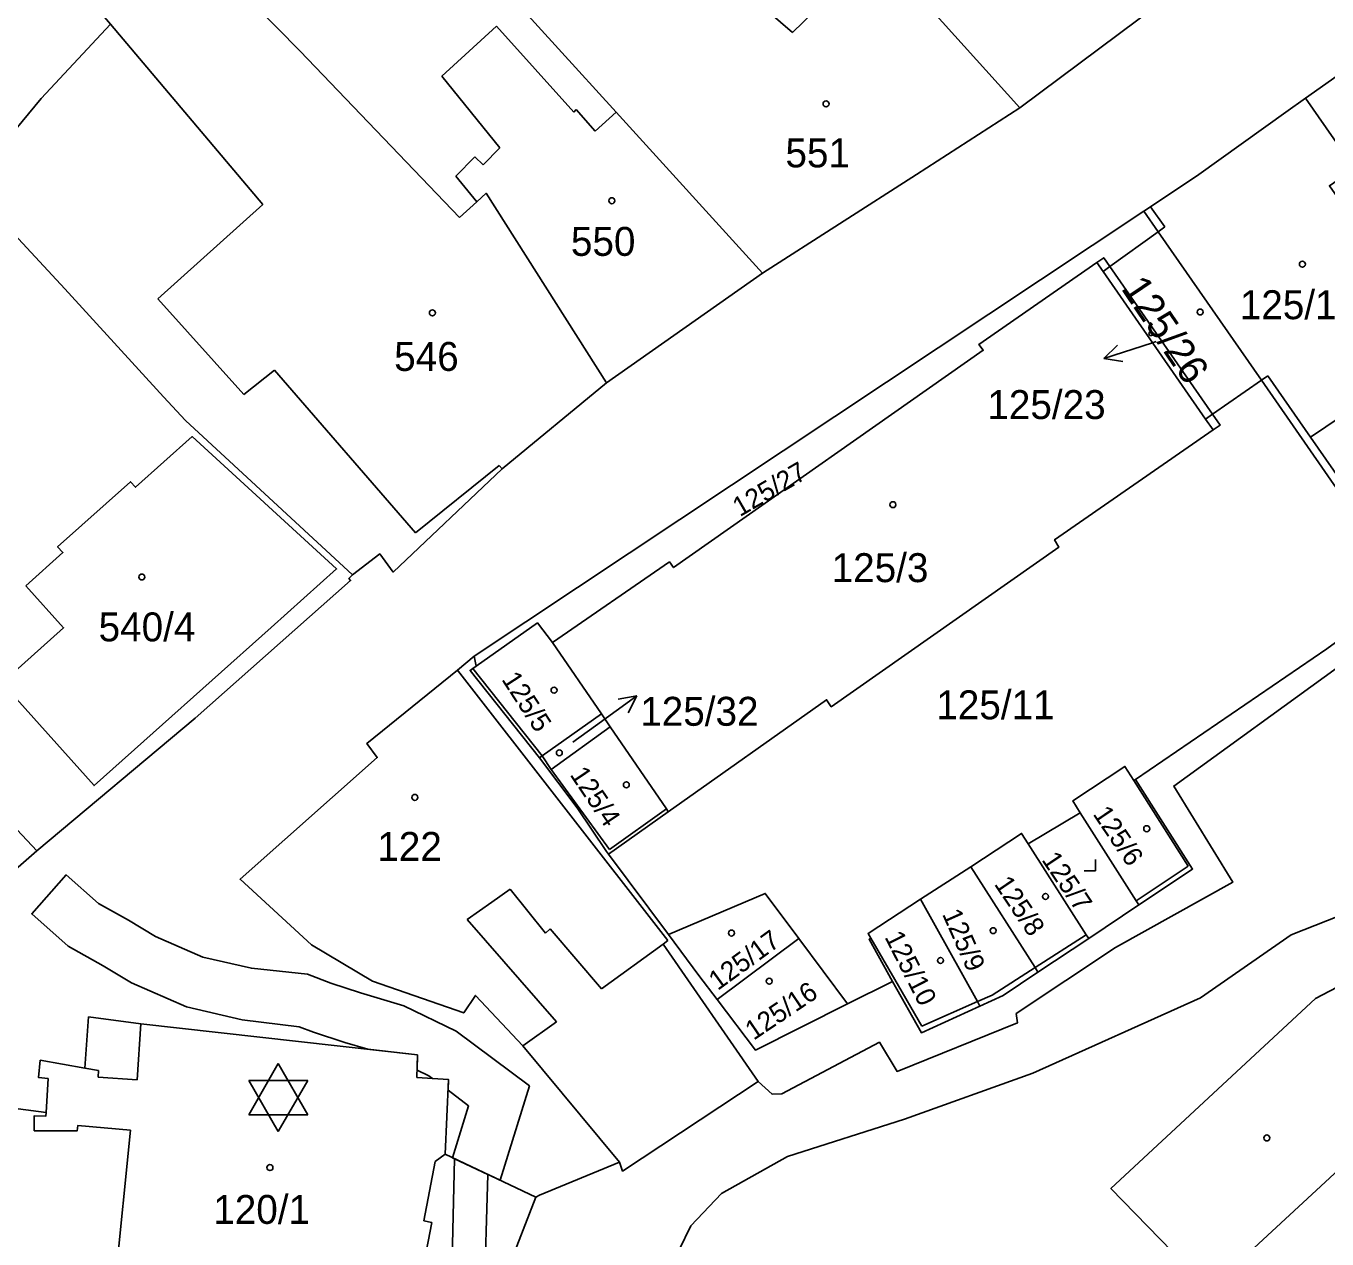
# Model space of a CAD drawing. Extents: x -600849 to -599899, y -1204328 to -1203436.
# Drawn here: x -600757 to -600680.6, y -1203808.4 to -1203737.2 of the extents above; entities that cross this region are included whole.
import ezdxf

# ---------------------------------------------------------------- set-up
doc = ezdxf.new("R2010")
doc.units = 0
for name, color, linetype in [('Vrstva 1', 7, 'Continuous'), ('Vrstva 13', 7, 'Continuous'), ('Vrstva 2', 7, 'Continuous'), ('Vrstva 3', 7, 'Continuous'), ('Vrstva 4', 7, 'Continuous'), ('Vrstva 5', 7, 'Continuous'), ('Vrstva 7', 7, 'Continuous')]:
    doc.layers.add(name, color=color, linetype=linetype)

msp = doc.modelspace()

# ---------------------------------------------------------------- linework, layer by layer
at = {"layer": 'Vrstva 1'}
for p, q in [((-600698.61, -1203741.98), (-600690.44, -1203735.89)), ((-600681.81, -1203741.41), (-600679.62, -1203739.86)), ((-600730.69, -1203774.19), (-600691.31, -1203748.04)), ((-600691.31, -1203748.04), (-600690.47, -1203749.25)), ((-600690.47, -1203749.25), (-600693.31, -1203751.3)), ((-600690.47, -1203749.25), (-600684.41, -1203757.98)), ((-600687.29, -1203759.98), (-600693.31, -1203751.3)), ((-600722.9, -1203758.13), (-600713.74, -1203751.68)), ((-600754.74, -1203752.6), (-600748.94, -1203758.95)), ((-600684.41, -1203757.98), (-600687.29, -1203759.98)), ((-600677.62, -1203767.77), (-600684.41, -1203757.98)), ((-600726.07, -1203773.39), (-600723.2, -1203777.58)), ((-600730.69, -1203774.19), (-600731.66, -1203775.02)), ((-600730.56, -1203774.77), (-600730.69, -1203774.19)), ((-600719.29, -1203790.9), (-600731.66, -1203775.02)), ((-600730.76, -1203774.91), (-600730.56, -1203774.77)), ((-600726.68, -1203780.05), (-600723.2, -1203777.58)), ((-600723.2, -1203777.58), (-600722.68, -1203778.35)), ((-600726.68, -1203780.05), (-600726.84, -1203780.16)), ((-600722.78, -1203785.83), (-600719.27, -1203783.34)), ((-600695.06, -1203783.39), (-600698.11, -1203785.22)), ((-600759.02, -1203787.91), (-600756.38, -1203785.62)), ((-600719.26, -1203790.54), (-600722.78, -1203785.83)), ((-600701.48, -1203786.56), (-600704.44, -1203788.47)), ((-600691.61, -1203788.81), (-600694.56, -1203790.78)), ((-600711.6, -1203790.77), (-600716.4, -1203794.36)), ((-600711.6, -1203790.77), (-600708.73, -1203794.62)), ((-600694.56, -1203790.78), (-600697.54, -1203792.76)), ((-600706.1, -1203793.3), (-600708.73, -1203794.62)), ((-600727.05, -1203805.97), (-600729.55, -1203812.41))]:
    msp.add_line(p, q, dxfattribs=at)
for points in [[(-600711.97, -1203737.54), (-600723.57, -1203727.54), (-600725.02, -1203726.29), (-600725.63, -1203725.74), (-600730.56, -1203721.35)], [(-600713.74, -1203751.68), (-600722.34, -1203742.22), (-600729.12, -1203734.77), (-600729.31, -1203734.56), (-600729.1, -1203734.3), (-600735.68, -1203728.16)], [(-600698.61, -1203741.98), (-600706.97, -1203732.68), (-600711.97, -1203737.54)], [(-600760.7, -1203744.04), (-600759.85, -1203743.84), (-600758.95, -1203743.9), (-600758.36, -1203744.13), (-600756.13, -1203741.42), (-600752.06, -1203737.06), (-600754.21, -1203734.53)], [(-600731.55, -1203748.42), (-600740.91, -1203738.64), (-600743.65, -1203735.87)], [(-600681.81, -1203741.41), (-600682.97, -1203742.23), (-600688.08, -1203745.89), (-600690.92, -1203747.78), (-600691.31, -1203748.04)], [(-600668.05, -1203755.57), (-600669.74, -1203756.15), (-600668.18, -1203758.6), (-600671.16, -1203759.67), (-600673.75, -1203756.07), (-600680.41, -1203746.55), (-600678.93, -1203745.53), (-600681.81, -1203741.41)], [(-600713.74, -1203751.68), (-600704.69, -1203745.88), (-600698.61, -1203741.98)], [(-600760.7, -1203744.04), (-600765.32, -1203747.94), (-600763.78, -1203749.75), (-600760.22, -1203746.72), (-600754.74, -1203752.6)], [(-600722.9, -1203758.13), (-600729.98, -1203746.99), (-600730.53, -1203747.49), (-600731.55, -1203748.42)], [(-600694.08, -1203751.06), (-600701.01, -1203755.87), (-600700.76, -1203756.22), (-600718.96, -1203768.99), (-600719.2, -1203768.65), (-600726.07, -1203773.39)], [(-600693.31, -1203751.3), (-600693.67, -1203750.78), (-600694.08, -1203751.06)], [(-600687.25, -1203760.9), (-600687.69, -1203760.26), (-600693.71, -1203751.59), (-600694.08, -1203751.06)], [(-600737.83, -1203769.42), (-600736.23, -1203768.18), (-600735.44, -1203769.25), (-600729.04, -1203763.18), (-600722.9, -1203758.13)], [(-600748.94, -1203758.95), (-600747.66, -1203760.35), (-600737.83, -1203769.42)], [(-600687.29, -1203759.98), (-600686.84, -1203760.62), (-600687.25, -1203760.9)], [(-600757.04, -1203770.05), (-600754.86, -1203768.1), (-600755.17, -1203767.76), (-600750.88, -1203763.94), (-600750.58, -1203764.27), (-600747.25, -1203761.29), (-600738.77, -1203769.06), (-600742.62, -1203772.5), (-600753.02, -1203781.79), (-600758.43, -1203775.76)], [(-600719.27, -1203783.34), (-600709.97, -1203776.75), (-600709.69, -1203777.16), (-600696.32, -1203767.79), (-600696.56, -1203767.35), (-600687.25, -1203760.9)], [(-600677.62, -1203767.77), (-600679.8, -1203768.95), (-600677.89, -1203771.83), (-600680.57, -1203773.75), (-600691.8, -1203781.44)], [(-600737.83, -1203769.42), (-600738.04, -1203769.63), (-600737.95, -1203769.75), (-600747.08, -1203777.83), (-600756.38, -1203785.62)], [(-600756.38, -1203785.62), (-600765.1, -1203776.35), (-600771.02, -1203770.02), (-600771.6, -1203770.68)], [(-600757.04, -1203770.05), (-600754.82, -1203772.52), (-600758.43, -1203775.76)], [(-600726.07, -1203773.39), (-600726.96, -1203772.24), (-600730.56, -1203774.77)], [(-600731.66, -1203775.02), (-600736.99, -1203779.32), (-600736.38, -1203780.15), (-600744.44, -1203787.3), (-600740.25, -1203791.16), (-600736.66, -1203793.28), (-600731.29, -1203795.15), (-600730.6, -1203794.12), (-600727.83, -1203797.08), (-600722.13, -1203803.93)], [(-600726.84, -1203780.16), (-600730.92, -1203775.03), (-600730.76, -1203774.91)], [(-600672.77, -1203778.31), (-600674.28, -1203776.27), (-600677.99, -1203778.54), (-600679.93, -1203774.86), (-600689.56, -1203781.82), (-600686.08, -1203787.46), (-600692.98, -1203791.31), (-600698.82, -1203795.19), (-600698.75, -1203795.74), (-600705.82, -1203798.59), (-600706.86, -1203796.88), (-600712.59, -1203799.91), (-600713.17, -1203799.93), (-600713.99, -1203799.18)], [(-600722.68, -1203778.35), (-600726.15, -1203780.84), (-600726.68, -1203780.05)], [(-600722.68, -1203778.35), (-600719.38, -1203783.17), (-600719.27, -1203783.34)], [(-600722.78, -1203785.83), (-600722.9, -1203785.67), (-600724.62, -1203783.11), (-600726.84, -1203780.16)], [(-600691.8, -1203781.44), (-600691.9, -1203781.5), (-600692.43, -1203780.67), (-600695.5, -1203782.7), (-600695.06, -1203783.39)], [(-600691.8, -1203781.44), (-600688.45, -1203786.7), (-600691.61, -1203788.81)], [(-600695.06, -1203783.39), (-600691.76, -1203788.57), (-600691.61, -1203788.81)], [(-600737.38, -1203834.09), (-600732.67, -1203828.46), (-600723.35, -1203819.26), (-600721.81, -1203816.98), (-600719.31, -1203810.49), (-600717.95, -1203807.66), (-600716.14, -1203805.77), (-600712.27, -1203803.58), (-600705.39, -1203801.39), (-600697.84, -1203798.69), (-600687.98, -1203794.26), (-600682.65, -1203790.56), (-600667.7, -1203784.66)], [(-600698.11, -1203785.22), (-600698.5, -1203784.61), (-600701.48, -1203786.56)], [(-600698.11, -1203785.22), (-600694.7, -1203790.56), (-600694.56, -1203790.78)], [(-600701.48, -1203786.56), (-600697.71, -1203792.49), (-600697.54, -1203792.76)], [(-600719.26, -1203790.54), (-600713.57, -1203788.13), (-600711.6, -1203790.77)], [(-600704.44, -1203788.47), (-600707.53, -1203790.48), (-600707.37, -1203790.76), (-600707.47, -1203790.82), (-600706.1, -1203793.3)], [(-600704.44, -1203788.47), (-600701.1, -1203794.48), (-600700.95, -1203794.75)], [(-600713.99, -1203799.18), (-600719.58, -1203791.11), (-600719.29, -1203790.9)], [(-600716.4, -1203794.36), (-600717.47, -1203792.95), (-600719.26, -1203790.54)], [(-600697.54, -1203792.76), (-600699.58, -1203794.12), (-600700.95, -1203794.75)], [(-600673.9, -1203792.73), (-600675.35, -1203794.62), (-600677.86, -1203792.55), (-600681.23, -1203794.3), (-600693.25, -1203805.47), (-600687.48, -1203811.4), (-600700.22, -1203821.97)], [(-600700.95, -1203794.75), (-600704.39, -1203796.32), (-600706.1, -1203793.3)], [(-600708.73, -1203794.62), (-600714.15, -1203797.34), (-600716.4, -1203794.36)], [(-600753.35, -1203795.39), (-600753.57, -1203798.39), (-600756.19, -1203797.93), (-600756.29, -1203798.95), (-600755.73, -1203799.01), (-600755.85, -1203801.01)], [(-600727.05, -1203805.97), (-600732.38, -1203803.46), (-600732.19, -1203799.07), (-600734.05, -1203798.94), (-600734.02, -1203797.62), (-600750.28, -1203795.8), (-600753.35, -1203795.39)], [(-600713.99, -1203799.18), (-600721.96, -1203804.45), (-600722.13, -1203803.93)], [(-600775.84, -1203820.43), (-600774.28, -1203818.6), (-600775.35, -1203817.62), (-600759.61, -1203800.52), (-600755.85, -1203801.01)], [(-600755.85, -1203801.01), (-600755.86, -1203801.21), (-600756.54, -1203801.19), (-600756.54, -1203802.08), (-600754.02, -1203802.09), (-600753.97, -1203801.76), (-600750.89, -1203802.05), (-600751.77, -1203810.82), (-600752.53, -1203814.09), (-600748.64, -1203816.56), (-600744.48, -1203820.82), (-600752.36, -1203829.34)], [(-600722.13, -1203803.93), (-600726.84, -1203805.87), (-600727.05, -1203805.97)]]:
    msp.add_lwpolyline(points, dxfattribs=at)
at = {"layer": 'Vrstva 13'}
for points in [[(-600736.94, -1203797.29), (-600734.02, -1203797.62), (-600734.04, -1203798.51), (-600733.34, -1203798.85), (-600733.14, -1203799), (-600732.19, -1203799.07), (-600732.22, -1203799.7), (-600731.01, -1203800.62), (-600731.95, -1203803.66), (-600729.16, -1203804.98), (-600727.43, -1203799.44), (-600731.74, -1203796.23), (-600734.82, -1203794.73), (-600737.36, -1203793.98), (-600739.11, -1203793.41), (-600740.48, -1203792.87), (-600743.78, -1203792.53), (-600746.63, -1203791.88), (-600749.41, -1203790.67), (-600751.01, -1203789.71), (-600752.76, -1203788.73), (-600754.67, -1203787.04), (-600756.69, -1203789.34), (-600754.54, -1203791.23), (-600752.49, -1203792.39), (-600750.83, -1203793.39), (-600747.59, -1203794.8), (-600744.32, -1203795.55), (-600740.96, -1203795.97), (-600740.13, -1203796.29), (-600738.28, -1203796.9)], [(-600729.88, -1203804.64), (-600731.83, -1203803.72), (-600732.02, -1203811.26), (-600735.19, -1203815.56), (-600733.58, -1203816.72), (-600731.91, -1203814.47), (-600730.1, -1203812.01)]]:
    msp.add_lwpolyline(points, close=True, dxfattribs=at)
at = {"layer": 'Vrstva 3'}
for p, q in [((-600694.15, -1203786.8), (-600694.15, -1203786.13)), ((-600694.821, -1203786.8), (-600694.15, -1203786.8))]:
    msp.add_line(p, q, dxfattribs=at)
at = {"layer": 'Vrstva 4'}
for p, q in [((-600743.1, -1203747.65), (-600752.06, -1203737.06)), ((-600732.58, -1203740.12), (-600729.36, -1203737.18)), ((-600729.36, -1203737.18), (-600724.83, -1203742.22)), ((-600732.58, -1203740.12), (-600729.17, -1203744.32)), ((-600724.83, -1203742.22), (-600724.68, -1203742.07)), ((-600724.68, -1203742.07), (-600723.57, -1203743.35)), ((-600722.34, -1203742.22), (-600723.57, -1203743.35)), ((-600729.17, -1203744.32), (-600730.15, -1203745.32)), ((-600731.75, -1203745.99), (-600730.64, -1203744.86)), ((-600730.15, -1203745.32), (-600730.64, -1203744.86)), ((-600730.53, -1203747.49), (-600731.75, -1203745.99)), ((-600749.28, -1203753.19), (-600743.1, -1203747.65)), ((-600690.09, -1203748.97), (-600690.92, -1203747.78)), ((-600690.47, -1203749.25), (-600690.09, -1203748.97)), ((-600693.71, -1203751.59), (-600693.31, -1203751.3)), ((-600744.23, -1203758.82), (-600749.28, -1203753.19)), ((-600681.52, -1203761.33), (-600673.75, -1203756.07)), ((-600742.41, -1203757.38), (-600744.23, -1203758.82)), ((-600734.14, -1203766.94), (-600742.41, -1203757.38)), ((-600684.03, -1203757.71), (-600684.41, -1203757.98)), ((-600684.03, -1203757.71), (-600681.52, -1203761.33)), ((-600687.29, -1203759.98), (-600687.69, -1203760.26)), ((-600681.52, -1203761.33), (-600678.27, -1203766.01)), ((-600729.21, -1203762.99), (-600734.14, -1203766.94)), ((-600729.04, -1203763.18), (-600729.21, -1203762.99)), ((-600730.76, -1203774.91), (-600726.68, -1203780.05)), ((-600722.73, -1203785.55), (-600726.15, -1203780.84)), ((-600691.9, -1203781.5), (-600688.71, -1203786.52)), ((-600719.38, -1203783.17), (-600722.73, -1203785.55)), ((-600688.71, -1203786.52), (-600691.76, -1203788.57)), ((-600729.65, -1203788.64), (-600728.57, -1203787.88)), ((-600728.57, -1203787.88), (-600726.49, -1203790.46)), ((-600731.1, -1203789.67), (-600729.65, -1203788.64)), ((-600725.84, -1203795.67), (-600731.1, -1203789.67)), ((-600726.49, -1203790.46), (-600726.22, -1203790.22)), ((-600726.22, -1203790.22), (-600723.19, -1203793.74)), ((-600719.58, -1203791.11), (-600723.19, -1203793.74)), ((-600705.95, -1203793.18), (-600707.37, -1203790.76)), ((-600694.7, -1203790.56), (-600697.71, -1203792.49)), ((-600697.71, -1203792.49), (-600700.24, -1203794.1)), ((-600704.37, -1203795.93), (-600705.95, -1203793.18)), ((-600700.24, -1203794.1), (-600701.1, -1203794.48)), ((-600701.1, -1203794.48), (-600704.37, -1203795.93)), ((-600750.28, -1203795.8), (-600750.49, -1203799.08)), ((-600725.84, -1203795.67), (-600727.83, -1203797.08)), ((-600752.76, -1203798.53), (-600753.57, -1203798.39)), ((-600752.79, -1203798.93), (-600752.76, -1203798.53)), ((-600750.49, -1203799.08), (-600752.79, -1203798.93)), ((-600687.48, -1203811.4), (-600675.23, -1203800.06)), ((-600732.38, -1203803.46), (-600732.97, -1203803.88)), ((-600732.97, -1203803.88), (-600733.65, -1203807.37)), ((-600733.65, -1203807.37), (-600733.18, -1203807.46)), ((-600733.18, -1203807.46), (-600733.61, -1203809.69))]:
    msp.add_line(p, q, dxfattribs=at)
at = {"layer": 'Vrstva 5'}
for p, q in [((-600742.201, -1203798.128), (-600743.933, -1203801.131)), ((-600742.201, -1203798.128), (-600740.468, -1203801.131)), ((-600742.201, -1203802.128), (-600743.933, -1203799.129)), ((-600743.933, -1203799.129), (-600740.468, -1203799.129)), ((-600742.201, -1203802.128), (-600740.468, -1203799.129)), ((-600743.933, -1203801.131), (-600740.468, -1203801.131))]:
    msp.add_line(p, q, dxfattribs=at)
for centre, radius in [((-600709.997, -1203741.739), 0.175), ((-600722.587, -1203747.429), 0.175), ((-600681.997, -1203751.159), 0.175), ((-600733.137, -1203754.019), 0.175), ((-600688.007, -1203753.969), 0.175), ((-600690.905, -1203755.239), 0.117), ((-600706.067, -1203765.289), 0.175), ((-600750.217, -1203769.539), 0.175), ((-600725.987, -1203776.189), 0.175), ((-600725.677, -1203779.869), 0.175), ((-600721.737, -1203781.749), 0.175), ((-600734.167, -1203782.489), 0.175), ((-600691.147, -1203784.329), 0.175), ((-600697.097, -1203788.309), 0.175), ((-600715.557, -1203790.459), 0.175), ((-600700.177, -1203790.319), 0.175), ((-600703.267, -1203792.069), 0.175), ((-600713.337, -1203793.289), 0.175), ((-600684.087, -1203802.499), 0.175), ((-600742.687, -1203804.239), 0.175)]:
    msp.add_circle(centre, radius, dxfattribs=at)
at = {"layer": 'Vrstva 7'}
for p, q in [((-600690.81, -1203755.78), (-600693.664, -1203756.707)), ((-600693.664, -1203756.707), (-600692.866, -1203755.922)), ((-600690.59, -1203755.71), (-600690.81, -1203755.78)), ((-600693.664, -1203756.707), (-600692.557, -1203756.874)), ((-600723.55, -1203778.29), (-600721.122, -1203776.526)), ((-600721.122, -1203776.526), (-600722.227, -1203776.71)), ((-600721.122, -1203776.526), (-600721.638, -1203777.52)), ((-600724.88, -1203779.24), (-600723.55, -1203778.29))]:
    msp.add_line(p, q, dxfattribs=at)

# ---------------------------------------------------------------- texts
at = {"layer": 'Vrstva 2'}
for s, p in [('551', (-600712.385, -1203745.47)), ('550', (-600724.995, -1203750.67)), ('125/12', (-600685.677, -1203754.39)), ('546', (-600735.385, -1203757.43)), ('125/23', (-600700.515, -1203760.258)), ('125/3', (-600709.668, -1203769.84)), ('540/4', (-600752.758, -1203773.32)), ('125/32', (-600720.92, -1203778.28)), ('125/11', (-600703.517, -1203777.9)), ('122', (-600736.375, -1203786.22)), ('120/1', (-600746.018, -1203807.55))]:
    msp.add_text(s, height=1.7, dxfattribs=at).set_placement(p)
for s, height, rotation, p in [('125/26', 1.7, 304, (-600692.692, -1203752.582)), ('125/27', 1.14, 30, (-600715.067, -1203766.027)), ('125/5', 1.14, 303, (-600729.102, -1203775.555)), ('125/4', 1.14, 304, (-600725.089, -1203781.154)), ('125/6', 1.14, 304, (-600694.349, -1203783.464)), ('125/7', 1.14, 304, (-600697.359, -1203786.154)), ('125/8', 1.14, 304, (-600700.149, -1203787.584)), ('125/9', 1.14, 294, (-600703.19, -1203789.341)), ('125/17', 1.14, 36, (-600716.366, -1203793.867)), ('125/10', 1.14, 297, (-600706.579, -1203790.69)), ('125/16', 1.14, 34, (-600714.255, -1203796.792))]:
    msp.add_text(s, height=height, rotation=rotation, dxfattribs=at).set_placement(p)

doc.saveas('drawing.dxf')
